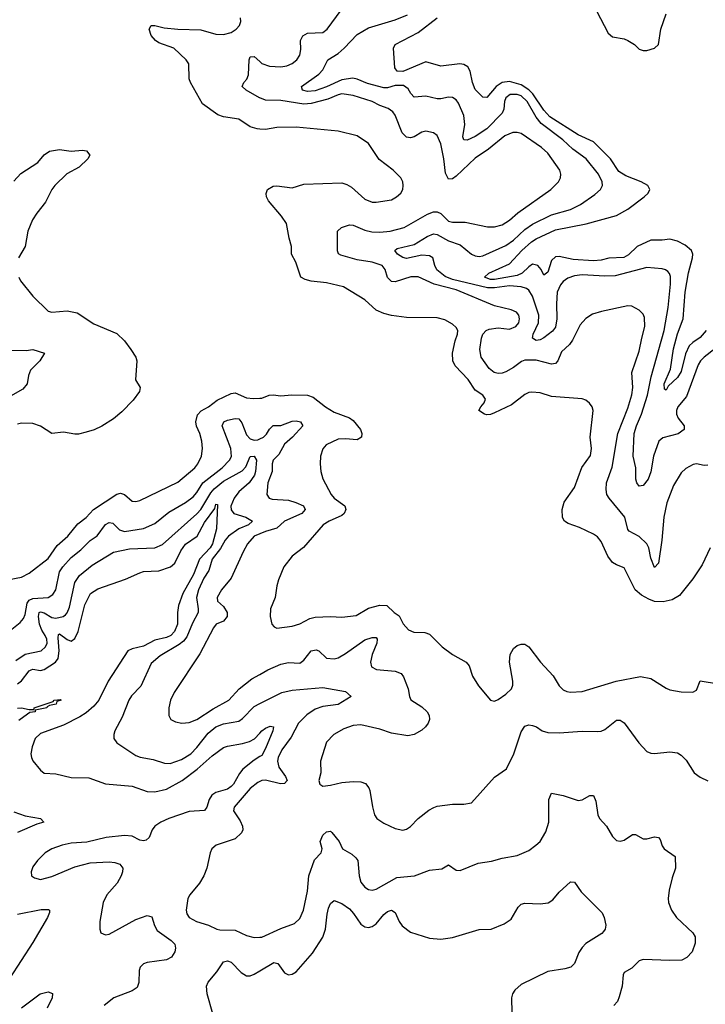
# Model space of a CAD drawing. Header units: inches. Extents: x 1694797 to 1849917, y 907313 to 1017959.
# Tile 521 of 656: x 1768741 to 1772336, y 1001815 to 1006980. Entities that reach past the tile are written whole.
import ezdxf

# ---------------------------------------------------------------- set-up
doc = ezdxf.new("R2010")
doc.units = ezdxf.units.IN
doc.header["$MEASUREMENT"] = 0
doc.layers.add('B7060', color=7, linetype='Continuous')
doc.layers.add('B7070', color=7, linetype='Continuous')

msp = doc.modelspace()

# ---------------------------------------------------------------- linework, layer by layer
at = {"layer": 'B7060', "color": 5}
for points, elevation in [([(1770000, 1006406), (1769986.9, 1006406.9), (1769950, 1006418.4), (1769890, 1006458.4), (1769810, 1006471), (1769780.3, 1006480.3), (1769699.1, 1006539.1), (1769636, 1006650), (1769629.7, 1006670.3), (1769628, 1006748), (1769613.6, 1006770), (1769549.8, 1006829.8), (1769470, 1006859), (1769452.4, 1006870), (1769430, 1006896.9), (1769419.1, 1006930), (1769429.8, 1006950.2), (1769449.8, 1006950.2), (1769498, 1006938), (1769569.4, 1006929.4), (1769690, 1006927.2), (1769770, 1006904.1), (1769810, 1006901.6), (1769850, 1006913), (1769875.4, 1006930), (1769893.7, 1006950), (1769900.4, 1006970), (1769898.3, 1006990)], 680), ([(1770000, 1006569.6), (1769998.8, 1006570), (1769927.6, 1006610), (1769907.6, 1006630), (1769915.6, 1006650), (1769932.3, 1006667.7), (1769941.1, 1006690), (1769943.5, 1006770), (1769950, 1006784.9), (1769970, 1006787), (1770000, 1006760.1)], 660), ([(1768710, 1006132.7), (1768746.1, 1006173.9), (1768836.4, 1006230), (1768870, 1006270.3), (1768897, 1006290), (1768950, 1006299.7), (1769010, 1006290.3), (1769070, 1006294.9), (1769091.6, 1006291.6), (1769108.2, 1006270), (1769098.9, 1006250), (1769053.1, 1006206.9), (1768988.6, 1006171.4), (1768925.9, 1006110), (1768910, 1006089.7), (1768876.9, 1006023.1), (1768830, 1005965.6), (1768808.8, 1005930), (1768783.5, 1005870), (1768769.4, 1005790.6), (1768733.7, 1005730)], 680), ([(1768736.5, 1005630), (1768744.9, 1005610), (1768809.4, 1005530), (1768890, 1005451.7), (1768910, 1005445.6), (1768990, 1005453.1), (1769043, 1005443), (1769130, 1005385.3), (1769250, 1005334.2), (1769290, 1005294.7), (1769323.5, 1005250), (1769350.2, 1005210), (1769355, 1005190), (1769347.7, 1005090), (1769372.4, 1005050), (1769369.4, 1005030), (1769336.1, 1004983.9), (1769277, 1004923), (1769233, 1004887), (1769171.8, 1004848.2), (1769131.3, 1004828.7), (1769090, 1004815.9), (1769050, 1004805.8), (1769030, 1004805.7), (1768970, 1004815.9), (1768910, 1004809.3), (1768850, 1004848.5), (1768810, 1004861.2), (1768750, 1004864.4), (1768730, 1004857.6)], 680), ([(1768694.1, 1005245.9), (1768775.6, 1005244.4), (1768810.5, 1005250.5), (1768871, 1005230), (1768846, 1005190), (1768798, 1005142), (1768786.6, 1005113.4), (1768780.4, 1005070), (1768757.3, 1005042.7), (1768668.7, 1004991.3)], 660), ([(1768610, 1004030.3), (1768750, 1004055.3), (1768790, 1004077.4), (1768890, 1004153.2), (1768937.4, 1004222.6), (1768993.6, 1004270), (1769045.3, 1004334.7), (1769090, 1004368.1), (1769128.6, 1004411.4), (1769250, 1004490.8), (1769270, 1004495.9), (1769289.6, 1004489.6), (1769330, 1004455), (1769350, 1004452), (1769370, 1004457.1), (1769570, 1004553.5), (1769658.8, 1004630), (1769674.8, 1004650), (1769694.5, 1004690), (1769699.7, 1004730), (1769696.4, 1004770), (1769685.1, 1004810), (1769667.8, 1004847.8), (1769663.9, 1004870), (1769673.1, 1004906.9), (1769691.9, 1004928.1), (1769730.9, 1004950), (1769776, 1004984), (1769850, 1005019.2), (1769870, 1005021.8), (1769930, 1004997.2), (1769966.4, 1004993.6), (1770000, 1004994.9)], 680), ([(1768690, 1003776.9), (1768742.5, 1003817.5), (1768760.7, 1003839.3), (1768770, 1003860.4), (1768780.4, 1003919.6), (1768790, 1003936), (1768810, 1003944.5), (1768890, 1003949.5), (1768915.2, 1003964.8), (1768931.1, 1003990), (1768950, 1004083.1), (1768967.3, 1004110), (1769010, 1004158.8), (1769061.7, 1004198.3), (1769110, 1004247.3), (1769147.2, 1004272.8), (1769190, 1004332.1), (1769210, 1004342.1), (1769230, 1004339.8), (1769264.5, 1004304.5), (1769290, 1004295.5), (1769389.4, 1004310.6), (1769450, 1004337.6), (1769523.4, 1004396.6), (1769610, 1004447.9), (1769650, 1004477.2), (1769670, 1004500.5), (1769700.3, 1004550), (1769802.9, 1004630), (1769840.5, 1004670), (1769850.9, 1004689.1), (1769848, 1004730), (1769803, 1004850), (1769811.1, 1004870), (1769830, 1004879.8), (1769870, 1004888), (1769890, 1004886.5), (1769904.9, 1004864.9), (1769930, 1004803), (1769950, 1004780.9), (1769970, 1004774.1), (1769990, 1004776.9), (1770000, 1004781.4)], 660), ([(1768721.1, 1003618.9), (1768770, 1003651.7), (1768852.9, 1003670), (1768876.3, 1003690), (1768884.5, 1003710), (1768882.8, 1003730), (1768874.8, 1003750), (1768857.3, 1003777.3), (1768844.5, 1003810), (1768839, 1003850), (1768843.6, 1003870), (1768850, 1003874.5), (1768870, 1003868.7), (1768910, 1003844.4), (1768930, 1003841.2), (1768968.3, 1003850), (1768981.1, 1003858.9), (1768990.5, 1003869.5), (1769001.8, 1003898.2), (1769030, 1004027.8), (1769055.1, 1004064.9), (1769120.8, 1004119.2), (1769232.8, 1004187.2), (1769316.4, 1004203.6), (1769450, 1004209.1), (1769490, 1004226.3), (1769670, 1004388.6), (1769690, 1004410.7), (1769742.6, 1004497.4), (1769760.7, 1004519.3), (1769810, 1004560.1), (1769906.6, 1004613.4), (1769925.9, 1004634.1), (1769950, 1004687.9), (1769970.1, 1004690.1), (1769982.2, 1004670), (1769977.9, 1004610), (1769972.4, 1004590), (1769943.8, 1004550), (1769890, 1004503.5), (1769865.5, 1004470), (1769848.8, 1004428.8), (1769848.9, 1004408.9), (1769863.2, 1004390), (1769926, 1004370), (1769961.5, 1004350), (1769940.2, 1004330), (1769890, 1004309.9), (1769834.9, 1004270), (1769818.5, 1004250), (1769794.5, 1004205.5), (1769749.7, 1004150), (1769732.1, 1004090), (1769705.6, 1004050), (1769678, 1003990), (1769668.7, 1003948.7), (1769677.4, 1003890), (1769676.3, 1003870), (1769646.3, 1003813.7), (1769617.2, 1003742.8), (1769599.8, 1003720.2), (1769577.8, 1003702.2), (1769476.9, 1003643.1), (1769430, 1003603.5), (1769376.4, 1003483.6), (1769327, 1003433), (1769313.8, 1003410), (1769278.7, 1003321.3), (1769239.5, 1003250), (1769233.7, 1003230), (1769234.4, 1003210), (1769250, 1003186.7), (1769350, 1003120.8), (1769371.9, 1003111.9), (1769440, 1003100), (1769500.4, 1003080.4), (1769530, 1003079.3), (1769590, 1003100.1), (1769638.7, 1003130), (1769670, 1003162.2), (1769730, 1003238.4), (1769769.1, 1003270.9), (1769810, 1003287), (1769890, 1003300.8), (1769910, 1003314.4), (1769970, 1003377.7), (1770000, 1003392.6)], 640), ([(1768730, 1003496.5), (1768750, 1003512.6), (1768790, 1003565.2), (1768800.4, 1003570), (1768810, 1003573.6), (1768850, 1003566), (1768870, 1003571.2), (1768929.1, 1003610), (1768942.3, 1003630), (1768948, 1003670), (1768942.5, 1003737.5), (1768945, 1003755), (1768950, 1003758), (1768989.4, 1003729.4), (1769010, 1003720.9), (1769030, 1003733.4), (1769046.7, 1003770), (1769082.8, 1003910), (1769112.7, 1003970), (1769150, 1003994.4), (1769295, 1004045), (1769370, 1004078.8), (1769390, 1004085.4), (1769470, 1004089.4), (1769530.8, 1004110), (1769554.5, 1004130), (1769585.3, 1004194.7), (1769610, 1004228.5), (1769671.4, 1004270), (1769710, 1004341.9), (1769763.4, 1004416.6), (1769770, 1004439), (1769777.8, 1004437.8), (1769772.8, 1004310), (1769751.4, 1004230), (1769739, 1004210), (1769683.5, 1004150), (1769651.6, 1004070), (1769596, 1003970), (1769573.6, 1003906.4), (1769568.3, 1003870), (1769568.8, 1003810), (1769552.4, 1003770), (1769533.1, 1003750), (1769510, 1003739.2), (1769450, 1003725.9), (1769390, 1003694.6), (1769330, 1003680.7), (1769307, 1003670), (1769205.5, 1003510), (1769155, 1003410), (1769130, 1003379), (1769090, 1003344.2), (1769056.4, 1003323.6), (1768970, 1003279.9), (1768850, 1003236.2), (1768822.7, 1003210), (1768805.8, 1003165.8), (1768799.5, 1003130), (1768801.9, 1003110), (1768810, 1003091.8), (1768850, 1003043.2), (1768870, 1003028.5), (1768930, 1003023.5), (1769010, 1003005.5), (1769103.7, 1003003.7), (1769190, 1002971.3), (1769330, 1002959.5), (1769410, 1002931.3), (1769450, 1002929.6), (1769510, 1002944), (1769592.8, 1002990), (1769671.1, 1003048.9), (1769750, 1003119.4), (1769810, 1003161.8), (1769830, 1003170.1), (1769910, 1003182.6), (1769946.3, 1003193.7), (1769971.9, 1003208.1), (1770000, 1003238.4)], 620), ([(1770000, 1004282.8), (1769970.2, 1004270), (1769935.9, 1004230), (1769912, 1004188), (1769849, 1004051), (1769798.9, 1003990), (1769776.5, 1003950), (1769778.4, 1003930), (1769810, 1003901.7), (1769828.3, 1003870), (1769829.2, 1003850), (1769810, 1003824.2), (1769771.3, 1003808.7), (1769756.5, 1003790), (1769685.8, 1003654.2), (1769550.3, 1003450), (1769531.7, 1003410), (1769522.6, 1003370), (1769522.4, 1003330), (1769534, 1003310), (1769557.4, 1003297.4), (1769590.3, 1003290.3), (1769630, 1003293.8), (1769670, 1003309.3), (1769754.5, 1003365.5), (1769837.7, 1003410), (1769891.5, 1003470), (1769958.2, 1003521.8), (1770000, 1003545.7)], 660), ([(1768730, 1003368.5), (1768750.3, 1003370.3), (1768790, 1003361.2), (1768817.5, 1003362.5), (1768817, 1003370), (1768916.2, 1003403.8), (1768920.7, 1003410), (1768954.3, 1003414.3), (1768959.1, 1003410), (1768936.2, 1003403.8), (1768932, 1003390), (1768897.6, 1003382.4), (1768884.3, 1003375.7), (1768882.7, 1003370), (1768822.5, 1003357.5), (1768822, 1003350), (1768794.5, 1003345.5), (1768782.1, 1003337.9), (1768736.6, 1003303.4)], 580), ([(1770000, 1003114.3), (1769970, 1003096.4), (1769911.7, 1003048.3), (1769893.8, 1003026.2), (1769862.7, 1002970), (1769850, 1002957), (1769830, 1002944), (1769770, 1002926.8), (1769747.9, 1002912.1), (1769733.6, 1002890), (1769722.1, 1002850), (1769710, 1002831.6), (1769630, 1002827.5), (1769522.2, 1002790), (1769480.2, 1002770), (1769449.5, 1002750), (1769435.8, 1002730), (1769419.8, 1002690), (1769403.7, 1002676.3), (1769390, 1002673.3), (1769370, 1002676.9), (1769330, 1002696.9), (1769290, 1002701.6), (1769194.9, 1002690), (1769093.4, 1002666.6), (1769010, 1002659.9), (1768963.7, 1002650), (1768910, 1002630.4), (1768874, 1002610), (1768833.4, 1002570), (1768810, 1002537.2), (1768801.3, 1002510), (1768803.5, 1002490), (1768817.9, 1002477.9), (1768850, 1002470.8), (1768910, 1002486.5), (1769030, 1002536.6), (1769110, 1002558), (1769210, 1002563.3), (1769239.5, 1002559.5), (1769266.4, 1002550), (1769281.3, 1002530), (1769280.6, 1002510), (1769273.2, 1002490), (1769251.5, 1002450), (1769197.7, 1002390), (1769179.2, 1002350), (1769161.3, 1002250), (1769160.3, 1002210), (1769166, 1002190), (1769190, 1002179.5), (1769210, 1002182.8), (1769350, 1002259.8), (1769410, 1002281.8), (1769433.4, 1002273.4), (1769447.9, 1002227.9), (1769461.8, 1002201.8), (1769534.6, 1002150), (1769553.8, 1002130), (1769558.2, 1002110), (1769554, 1002090), (1769536.5, 1002063.5), (1769510, 1002048.2), (1769410, 1002035.2), (1769390, 1002027.2), (1769372.7, 1002010), (1769366.5, 1001993.5), (1769366.2, 1001930), (1769356, 1001904), (1769330, 1001885.6), (1769234.4, 1001850), (1769183.1, 1001810)], 620), ([(1770000, 1002984.1), (1769990, 1002979.3), (1769950, 1002947.7), (1769866, 1002850), (1769861.7, 1002830), (1769897.3, 1002777.3), (1769909.3, 1002750), (1769910.2, 1002730), (1769904.4, 1002715.6), (1769870, 1002682.9), (1769770.6, 1002650), (1769749, 1002631), (1769739.5, 1002610), (1769722, 1002530), (1769707, 1002490), (1769684.4, 1002450), (1769633.7, 1002390), (1769622.6, 1002370), (1769614, 1002310), (1769616.9, 1002290), (1769628.9, 1002270), (1769668, 1002250), (1769730.9, 1002230.9), (1769774.8, 1002210), (1769790, 1002206), (1769870, 1002204.1), (1769930, 1002176.5), (1769970, 1002166.2), (1770000, 1002166.9)], 640), ([(1768710, 1002824.6), (1768770, 1002804), (1768850.5, 1002790), (1768868, 1002770), (1768830, 1002759.6), (1768730, 1002716.2)], 580), ([(1768730, 1002288.4), (1768852.6, 1002312.6), (1768892.3, 1002312.3), (1768896.5, 1002310), (1768897.5, 1002297.5), (1768886.3, 1002270), (1768810, 1002140.2), (1768687.8, 1001950)], 580), ([(1769754, 1001766), (1769723.2, 1001870), (1769721.1, 1001910), (1769729, 1001931), (1769774.4, 1001985.6), (1769810, 1002037.5), (1769830, 1002043.2), (1769850, 1002035.9), (1769902.6, 1001982.6), (1769930, 1001965.6), (1769950, 1001965.4), (1769970, 1001973.7), (1770000, 1001991.1)], 620), ([(1768750, 1001797.5), (1768848.9, 1001871.1), (1768890, 1001880.1), (1768912.3, 1001872.3), (1768911.9, 1001850), (1768885.7, 1001794.3)], 580)]:
    msp.add_lwpolyline(points, dxfattribs=dict(at, elevation=elevation))
at = {"layer": 'B7070', "color": 5}
for points, elevation in [([(1770000, 1006760.1), (1770010.6, 1006750.6), (1770050, 1006736.2), (1770110, 1006733), (1770141.5, 1006738.5), (1770169.6, 1006750), (1770193.3, 1006770), (1770210, 1006793.4), (1770215.7, 1006824.3), (1770213.2, 1006870), (1770224.7, 1006895.3), (1770250.5, 1006909.5), (1770330, 1006913.4), (1770352.4, 1006930), (1770426.6, 1007030)], 660), ([(1771766, 1007026), (1771827.4, 1006910), (1771850, 1006890.4), (1771910, 1006879), (1771930, 1006870.2), (1771964.2, 1006850), (1771990, 1006825.3), (1772010, 1006818), (1772030, 1006817.8), (1772069.6, 1006830), (1772089.8, 1006850), (1772102.9, 1006930), (1772130, 1007010.4)], 620), ([(1772386.6, 1005253.4), (1772329.3, 1005210), (1772310.1, 1005189.9), (1772299.2, 1005170), (1772237, 1005003), (1772191.3, 1004950), (1772184.2, 1004930), (1772185.1, 1004910), (1772193.8, 1004890), (1772226, 1004850), (1772225.2, 1004830), (1772193.1, 1004806.9), (1772112.5, 1004787.5), (1772093.1, 1004770), (1772063.9, 1004690), (1772050, 1004608.2), (1772035.6, 1004570), (1772010, 1004536.8), (1771990, 1004533.3), (1771977.7, 1004550), (1771971.9, 1004570), (1771971.4, 1004630), (1771958, 1004690), (1771963.8, 1004810), (1771974.5, 1004850), (1772002.1, 1004910), (1772033.7, 1005010), (1772052.8, 1005107.2), (1772120.3, 1005350), (1772141.5, 1005470), (1772153.3, 1005593.3), (1772152.8, 1005632.8), (1772148.9, 1005648.9), (1772139.3, 1005659.3), (1772127.9, 1005667.9), (1772110, 1005672.5), (1772030, 1005679.4), (1771863.1, 1005636.9), (1771810, 1005635), (1771690, 1005641.4), (1771650, 1005636.2), (1771615.1, 1005624.9), (1771590, 1005606), (1771577.1, 1005590), (1771559.6, 1005550), (1771555.1, 1005490), (1771557.6, 1005410), (1771550, 1005367.8), (1771534.5, 1005345.5), (1771490, 1005310.6), (1771470, 1005300.6), (1771450, 1005297.1), (1771429.9, 1005310), (1771433.8, 1005330), (1771460.9, 1005390), (1771463.1, 1005430), (1771430, 1005529.8), (1771410, 1005561.3), (1771397.8, 1005570), (1771370, 1005579.2), (1771310, 1005584.2), (1771230, 1005573), (1771193.9, 1005573.9), (1771010, 1005616.8), (1770972.8, 1005632.8), (1770928.4, 1005668.4), (1770917.1, 1005690), (1770907, 1005730), (1770890, 1005741.5), (1770850, 1005744.9), (1770770, 1005728), (1770750, 1005732.3), (1770721.4, 1005750), (1770708.5, 1005770), (1770721.1, 1005778.9), (1770810, 1005800.4), (1770877.6, 1005842.4), (1770910, 1005856.4), (1770930, 1005853.9), (1770990, 1005819.6), (1771050, 1005798.8), (1771110, 1005750.7), (1771130, 1005741.7), (1771150, 1005738.2), (1771170, 1005741), (1771290, 1005795.6), (1771330, 1005824.2), (1771390, 1005880.1), (1771430, 1005907.3), (1771530, 1005957.1), (1771630, 1005984.2), (1771681.7, 1006010), (1771757.3, 1006062.7), (1771786.3, 1006090), (1771797.4, 1006110), (1771795.6, 1006130), (1771775.3, 1006170), (1771712.2, 1006250), (1771641.2, 1006301.2), (1771588.6, 1006350), (1771474.8, 1006434.8), (1771448.4, 1006468.4), (1771402.3, 1006550), (1771370, 1006580.1), (1771350, 1006588.3), (1771313.3, 1006586.7), (1771290.8, 1006570), (1771283.1, 1006550), (1771279.1, 1006510), (1771270.1, 1006489.9), (1771190, 1006407), (1771130, 1006366.4), (1771088.1, 1006348.1), (1771070, 1006349.7), (1771065.1, 1006365.1), (1771074.9, 1006430), (1771070, 1006478), (1771042.7, 1006542.7), (1771030, 1006559.2), (1771010, 1006572), (1770990, 1006572.8), (1770950, 1006564.8), (1770930, 1006565), (1770870, 1006579.1), (1770810, 1006572.9), (1770792.2, 1006592.2), (1770777.5, 1006617.5), (1770754, 1006634), (1770710, 1006635.5), (1770670, 1006623), (1770650, 1006622.6), (1770564.8, 1006644.8), (1770510, 1006668.3), (1770487.7, 1006672.3), (1770430, 1006664.1), (1770350, 1006628.3), (1770290, 1006607.3), (1770250, 1006603.7), (1770223.1, 1006610), (1770219.3, 1006630), (1770310, 1006694.8), (1770330, 1006717.3), (1770357.4, 1006770), (1770410, 1006803.1), (1770442, 1006830), (1770510, 1006902.9), (1770570, 1006938), (1770710, 1006979), (1770774.1, 1007005.9)], 640), ([(1772341.4, 1005350), (1772310, 1005313.4), (1772270, 1005287.5), (1772251.4, 1005268.6), (1772232, 1005228), (1772210, 1005134), (1772190, 1005103.4), (1772141.8, 1005058.2), (1772130, 1005036.9), (1772121.5, 1005041.5), (1772120.9, 1005070), (1772153.8, 1005146.2), (1772170, 1005253.7), (1772190, 1005331.6), (1772220.7, 1005410), (1772229.6, 1005550), (1772247.5, 1005652.5), (1772269.5, 1005730), (1772270.8, 1005750.7), (1772263.4, 1005770), (1772230, 1005797.5), (1772190, 1005818), (1772150, 1005828.9), (1772110, 1005823), (1772050, 1005823), (1771979.5, 1005790), (1771933.5, 1005746.5), (1771908.2, 1005731.8), (1771830, 1005728.4), (1771790, 1005717.7), (1771750, 1005714.3), (1771642.6, 1005722.6), (1771570, 1005737.7), (1771550, 1005735.2), (1771530, 1005717.4), (1771510, 1005656.4), (1771490, 1005640.7), (1771475.7, 1005670), (1771457.7, 1005690), (1771430, 1005696.7), (1771410, 1005684.3), (1771376.2, 1005650), (1771350, 1005638.2), (1771230, 1005616.3), (1771210, 1005617.1), (1771177.4, 1005630), (1771200.5, 1005650), (1771310, 1005699.3), (1771373.8, 1005770), (1771424.6, 1005815.4), (1771450, 1005830.5), (1771550, 1005878.1), (1771711.2, 1005908.8), (1771870, 1005952), (1771930, 1005985.9), (1772016.3, 1006050), (1772036.5, 1006070), (1772044.9, 1006090), (1772034.9, 1006110), (1772000.4, 1006130), (1771920.2, 1006160.2), (1771883.5, 1006183.5), (1771838.6, 1006250), (1771750, 1006339.9), (1771670, 1006376.7), (1771520.7, 1006470), (1771490, 1006504.5), (1771431.2, 1006591.2), (1771410, 1006612.6), (1771370, 1006638.3), (1771310, 1006655.2), (1771270, 1006651.2), (1771239.5, 1006630), (1771190, 1006572.2), (1771170, 1006573.5), (1771130, 1006614), (1771115.7, 1006650), (1771102.4, 1006710), (1771090, 1006732), (1771070, 1006745.5), (1771048, 1006748), (1770950, 1006736.9), (1770870, 1006758), (1770750, 1006707.3), (1770720.5, 1006710), (1770707.4, 1006727.4), (1770700.3, 1006830), (1770710.6, 1006849.4), (1770830, 1006912.3), (1770930.8, 1006990)], 620), ([(1772350, 1004643.1), (1772330, 1004642), (1772290, 1004649.5), (1772272.8, 1004647.2), (1772233.5, 1004626.5), (1772210, 1004602.7), (1772170, 1004536), (1772134.5, 1004445.5), (1772118, 1004370), (1772108.4, 1004250), (1772090.9, 1004129.1), (1772070, 1004107.3), (1772050, 1004155.1), (1772039.4, 1004210), (1772028.6, 1004230), (1771990, 1004269.5), (1771937, 1004297), (1771930, 1004305.4), (1771914.7, 1004370), (1771831.1, 1004470), (1771819.2, 1004490), (1771815.4, 1004515.4), (1771817.1, 1004550), (1771847.8, 1004632.2), (1771877.3, 1004810), (1771930, 1004942.6), (1771950, 1005013), (1771956, 1005050), (1771950.6, 1005130), (1771990, 1005241.6), (1772002.6, 1005310), (1772019.8, 1005370), (1772017.3, 1005417.3), (1772010, 1005434.7), (1771990, 1005455.8), (1771950, 1005477.4), (1771930, 1005478.3), (1771791.3, 1005448.7), (1771745.2, 1005434.7), (1771710, 1005412), (1771680.5, 1005379.5), (1771640.5, 1005299.5), (1771623.5, 1005276.5), (1771581.9, 1005238.1), (1771562.3, 1005190), (1771550, 1005175.8), (1771530, 1005173.3), (1771450, 1005193.6), (1771390, 1005193.6), (1771372.7, 1005187.3), (1771330, 1005154.8), (1771290, 1005133.5), (1771270, 1005125.3), (1771250, 1005123.8), (1771229.2, 1005129.2), (1771202, 1005150), (1771160.5, 1005210), (1771154.3, 1005250), (1771162, 1005310), (1771170, 1005330.4), (1771187.8, 1005350), (1771203.3, 1005356.7), (1771250, 1005362.8), (1771310, 1005356.4), (1771343.1, 1005370), (1771357.4, 1005390), (1771362.3, 1005410), (1771358.2, 1005430), (1771345.7, 1005445.7), (1771318.6, 1005458.6), (1771230, 1005478.2), (1771030, 1005562.8), (1770913.4, 1005593.4), (1770830, 1005631.4), (1770791.5, 1005631.5), (1770710, 1005604.2), (1770690, 1005607.1), (1770670, 1005628.3), (1770656.5, 1005670), (1770641.5, 1005690), (1770590, 1005708.7), (1770510, 1005720.2), (1770425.2, 1005745.2), (1770412.2, 1005752.2), (1770406.7, 1005766.7), (1770407.8, 1005870), (1770428.5, 1005890), (1770470, 1005904.2), (1770490, 1005901.3), (1770550, 1005875), (1770586.8, 1005866.8), (1770630, 1005864.9), (1770682.7, 1005870), (1770757.4, 1005890), (1770879.8, 1005960.2), (1770910, 1005971.3), (1770930, 1005972.1), (1770950, 1005963.8), (1770990, 1005923.2), (1771010, 1005917), (1771077, 1005917), (1771193.7, 1005893.7), (1771230, 1005894), (1771270, 1005904.1), (1771310, 1005928.5), (1771353.6, 1005966.4), (1771525.4, 1006090), (1771565.7, 1006130), (1771576.8, 1006150), (1771578.7, 1006170), (1771573.6, 1006190), (1771510, 1006280.4), (1771477.3, 1006310), (1771370, 1006382.4), (1771350, 1006388.8), (1771327.3, 1006387.3), (1771284.4, 1006370), (1771199, 1006301), (1771130, 1006254.3), (1771030, 1006158.3), (1771010, 1006145.2), (1770990, 1006144.1), (1770974.2, 1006174.2), (1770965.7, 1006250), (1770950, 1006329.4), (1770930, 1006372.8), (1770910, 1006386.9), (1770870, 1006394.7), (1770850, 1006389.7), (1770810, 1006364.8), (1770790, 1006359.4), (1770770, 1006363.5), (1770747.2, 1006387.2), (1770710, 1006478.3), (1770696.8, 1006496.8), (1770673.3, 1006513.3), (1770630, 1006529.1), (1770590, 1006551.3), (1770490, 1006582.6), (1770430, 1006590.3), (1770410, 1006586.2), (1770357.1, 1006562.9), (1770270, 1006540.2), (1770230, 1006536.9), (1770110, 1006556.4), (1770030, 1006558.4), (1770000, 1006569.6)], 660), ([(1772361.3, 1004210), (1772320.2, 1004119.8), (1772270, 1004047.3), (1772200.3, 1003959.7), (1772163.1, 1003936.9), (1772114.3, 1003925.7), (1772070, 1003927.4), (1772039.6, 1003939.6), (1772001.8, 1003961.8), (1771967.9, 1003990), (1771910, 1004105.1), (1771870, 1004119.7), (1771850, 1004132.6), (1771825.4, 1004165.4), (1771790, 1004243), (1771770, 1004266.9), (1771750, 1004281), (1771676.4, 1004316.4), (1771617.1, 1004337.1), (1771597.6, 1004350), (1771588, 1004368), (1771584.8, 1004410), (1771595.6, 1004450), (1771650, 1004526.3), (1771688.7, 1004631.3), (1771733.2, 1004693.2), (1771738.5, 1004730), (1771732.4, 1004790), (1771747.6, 1004930), (1771742, 1004950), (1771728.1, 1004968.1), (1771710, 1004983.7), (1771690, 1004991.6), (1771530, 1005003), (1771470, 1005022.6), (1771426.9, 1005026.9), (1771410, 1005025.1), (1771390, 1005014.4), (1771319.5, 1004960.5), (1771230, 1004917), (1771210, 1004909), (1771190, 1004906.5), (1771178, 1004910), (1771148.3, 1004930), (1771158.3, 1004950), (1771176.8, 1004970), (1771183.5, 1004990), (1771169.8, 1005010), (1771130, 1005037.4), (1771091.9, 1005091.9), (1771024.3, 1005164.3), (1771011.3, 1005190), (1771011.2, 1005231.2), (1771024.8, 1005295.2), (1771037.3, 1005330), (1771038, 1005350), (1771030, 1005365.1), (1771010, 1005383), (1770970, 1005405.4), (1770930, 1005416.4), (1770770, 1005417.2), (1770690, 1005427.6), (1770650, 1005438), (1770610, 1005456.4), (1770550, 1005511.2), (1770438.4, 1005578.4), (1770350, 1005600.4), (1770268.8, 1005608.8), (1770237.3, 1005617.2), (1770215.1, 1005630), (1770188.3, 1005708.3), (1770166.6, 1005750), (1770166.6, 1005790), (1770153.6, 1005833.6), (1770140.5, 1005910), (1770112.9, 1005950), (1770045.3, 1006030), (1770034.5, 1006050), (1770032.6, 1006067.4), (1770040.5, 1006090), (1770070, 1006105.8), (1770090, 1006109.2), (1770170, 1006098.2), (1770230, 1006116.3), (1770430, 1006123.5), (1770456.2, 1006116.2), (1770481.2, 1006101.2), (1770550, 1006037.6), (1770590, 1006023.1), (1770610, 1006022.4), (1770690, 1006035.8), (1770717, 1006050), (1770739.5, 1006070), (1770749.5, 1006090), (1770752.3, 1006110), (1770749.5, 1006130), (1770739.5, 1006150), (1770699.6, 1006190), (1770626.6, 1006246.6), (1770569.7, 1006329.7), (1770510, 1006371.5), (1770410, 1006395.4), (1770190, 1006416.4), (1770090, 1006414.3), (1770030, 1006404), (1770000, 1006406)], 680), ([(1770000, 1004994.9), (1770010, 1004995.3), (1770049.8, 1005010.2), (1770070, 1005012.3), (1770110, 1005007.3), (1770167.5, 1005012.5), (1770250, 1005010.2), (1770280.1, 1005000.1), (1770344, 1004950), (1770390, 1004921.3), (1770470, 1004890.8), (1770490, 1004877.6), (1770528.1, 1004830), (1770534.7, 1004810), (1770533.1, 1004790), (1770510, 1004775.4), (1770450, 1004781.5), (1770410, 1004779.3), (1770348.4, 1004750), (1770330.2, 1004729.8), (1770318.3, 1004690), (1770315.6, 1004650), (1770320.2, 1004610), (1770331.2, 1004571.2), (1770374.2, 1004490), (1770389.6, 1004469.6), (1770446.4, 1004430), (1770451.8, 1004410), (1770442.7, 1004390), (1770430, 1004379.1), (1770363.6, 1004350), (1770331.7, 1004330), (1770229.1, 1004210.9), (1770170, 1004165.1), (1770126.7, 1004110), (1770097.7, 1004042.3), (1770088.5, 1004010), (1770080.3, 1003950), (1770055.8, 1003890), (1770054.4, 1003850), (1770063.8, 1003810), (1770074.6, 1003794.6), (1770090, 1003788.5), (1770170, 1003798), (1770210, 1003811.3), (1770261.7, 1003838.3), (1770290, 1003845.8), (1770370, 1003850.2), (1770430, 1003845.3), (1770504.7, 1003855.3), (1770570, 1003892.8), (1770630, 1003909), (1770666.4, 1003906.4), (1770704.9, 1003870), (1770730, 1003853), (1770751.9, 1003811.9), (1770779.2, 1003779.2), (1770807.9, 1003767.9), (1770864.9, 1003764.9), (1770890, 1003757.6), (1770955.5, 1003690), (1771010, 1003650.3), (1771082, 1003610), (1771098, 1003590), (1771116.1, 1003536.1), (1771145.9, 1003485.9), (1771210, 1003411), (1771230, 1003406), (1771250, 1003414), (1771290, 1003441.7), (1771319.8, 1003470), (1771327.3, 1003490), (1771327.3, 1003510), (1771309.8, 1003609.8), (1771313, 1003650), (1771330, 1003682), (1771350, 1003698), (1771370, 1003704.9), (1771390, 1003704), (1771410, 1003690.7), (1771471.8, 1003610), (1771537.8, 1003537.8), (1771570, 1003485.3), (1771590, 1003464.4), (1771610, 1003456.5), (1771630, 1003453.1), (1771690, 1003455.3), (1771869.3, 1003510), (1771995.6, 1003535.6), (1772050, 1003523.6), (1772130, 1003473.4), (1772150, 1003465.5), (1772210, 1003454.4), (1772270, 1003452.7), (1772290, 1003462.8), (1772308.4, 1003511.6), (1772404.4, 1003495.6)], 680), ([(1770000, 1004781.4), (1770019.1, 1004790), (1770034.6, 1004805.4), (1770050, 1004832.1), (1770070, 1004850.9), (1770110, 1004851.3), (1770170, 1004874), (1770190, 1004876), (1770212.7, 1004870), (1770225.7, 1004850), (1770171.7, 1004790), (1770130, 1004753.1), (1770100.1, 1004699.9), (1770069.6, 1004670), (1770065.1, 1004650), (1770065.5, 1004610), (1770042, 1004550), (1770037.3, 1004490), (1770048.7, 1004470), (1770064.2, 1004464.2), (1770150, 1004459.8), (1770188.1, 1004448.1), (1770228.9, 1004430), (1770237.6, 1004410), (1770219.7, 1004390), (1770130.1, 1004350), (1770090, 1004312.8), (1770030, 1004295.6), (1770000, 1004282.8)], 660), ([(1770000, 1003545.7), (1770042.6, 1003570), (1770110, 1003598.9), (1770150, 1003607.5), (1770210, 1003605.4), (1770230, 1003619.6), (1770270, 1003669.2), (1770295.3, 1003675.3), (1770310, 1003669), (1770350, 1003630.2), (1770390, 1003626.6), (1770410, 1003633), (1770450, 1003656.2), (1770550, 1003727), (1770590, 1003740.2), (1770610, 1003739.5), (1770616.1, 1003730), (1770614, 1003710), (1770589.6, 1003650.4), (1770580.1, 1003610), (1770585.8, 1003585.8), (1770611.9, 1003571.9), (1770710, 1003562.3), (1770741.1, 1003550), (1770753.1, 1003533.1), (1770778, 1003470), (1770784.9, 1003430), (1770792.6, 1003412.6), (1770850, 1003375.8), (1770878, 1003350), (1770888.1, 1003330), (1770889.2, 1003310), (1770882.4, 1003290), (1770869.4, 1003270.6), (1770850, 1003253.7), (1770809.3, 1003230.7), (1770776.4, 1003223.6), (1770690, 1003238.1), (1770630, 1003258.6), (1770530, 1003281.3), (1770490, 1003278.3), (1770439.7, 1003260.3), (1770387.7, 1003230), (1770350.3, 1003189.7), (1770317.6, 1003090), (1770320.4, 1003030), (1770308.7, 1002990), (1770314.8, 1002970), (1770330, 1002959.1), (1770370, 1002964.2), (1770430, 1002979.6), (1770490, 1002984.4), (1770530, 1002982.8), (1770553.6, 1002973.6), (1770571.4, 1002951.4), (1770576.7, 1002936.7), (1770590.3, 1002850.3), (1770602, 1002810), (1770614.4, 1002790), (1770650, 1002764.9), (1770710, 1002738), (1770750.8, 1002729.2), (1770770, 1002734.3), (1770790, 1002747.4), (1770830, 1002790.3), (1770886, 1002834), (1770912.2, 1002847.8), (1770930, 1002854.2), (1771010, 1002864.9), (1771070, 1002864.6), (1771110, 1002872.4), (1771230, 1003006.4), (1771293.5, 1003050), (1771331.2, 1003128.8), (1771370, 1003244), (1771390, 1003274.9), (1771410, 1003280.4), (1771430, 1003277.6), (1771450.3, 1003270.3), (1771481, 1003250), (1771510, 1003240.4), (1771570, 1003239.3), (1771690, 1003248.7), (1771770, 1003247), (1771790, 1003248.7), (1771810, 1003257), (1771870, 1003305.3), (1771890, 1003305.3), (1771911, 1003291), (1771987.7, 1003187.7), (1772030, 1003141.7), (1772050, 1003133.1), (1772070, 1003131.6), (1772150, 1003140.3), (1772190, 1003134), (1772210, 1003121.6), (1772235.1, 1003095.1), (1772278.4, 1003030), (1772310, 1003007), (1772350, 1002986.7)], 660), ([(1770000, 1003392.6), (1770115.1, 1003450), (1770170, 1003462.7), (1770330, 1003477), (1770450, 1003455.3), (1770478.8, 1003430), (1770410, 1003388.6), (1770330, 1003378.1), (1770290, 1003362.7), (1770246.5, 1003333.5), (1770203.7, 1003290), (1770164, 1003216), (1770115, 1003150), (1770095.4, 1003110), (1770092.2, 1003090), (1770099.2, 1003059.2), (1770134.6, 1003010), (1770143.9, 1002990), (1770130, 1002973.5), (1770108.4, 1002971.6), (1770030, 1002990.6), (1770010, 1002988.9), (1770000, 1002984.1)], 640), ([(1770000, 1003238.4), (1770010, 1003249.2), (1770030, 1003263.5), (1770054.6, 1003274.6), (1770072.2, 1003270), (1770068, 1003250), (1770030, 1003156.8), (1770010, 1003120.2), (1770000, 1003114.3)], 620), ([(1770000, 1002166.9), (1770010, 1002167.2), (1770110, 1002213), (1770181.6, 1002238.4), (1770210, 1002266), (1770228.7, 1002310), (1770250.9, 1002409.1), (1770257.1, 1002490), (1770287.3, 1002572.7), (1770321.3, 1002610), (1770326.6, 1002630), (1770316.2, 1002670), (1770330, 1002702.3), (1770350, 1002720.2), (1770370, 1002722.8), (1770377.4, 1002717.4), (1770415.5, 1002670), (1770434, 1002630), (1770482.9, 1002602.9), (1770504.2, 1002584.2), (1770513.4, 1002570), (1770521.4, 1002490), (1770530, 1002456.3), (1770550.5, 1002430), (1770570, 1002418), (1770590, 1002414.9), (1770610, 1002418.9), (1770719, 1002481), (1770810.8, 1002489.2), (1770890, 1002518.5), (1770953.6, 1002526.4), (1770990, 1002547.3), (1771030, 1002519.1), (1771050, 1002517.1), (1771144.4, 1002555.6), (1771214.3, 1002565.7), (1771270, 1002581.7), (1771350, 1002595.8), (1771410, 1002622), (1771446.9, 1002650), (1771469.7, 1002670), (1771500.6, 1002719.4), (1771515, 1002770), (1771516.4, 1002890), (1771530, 1002922), (1771590, 1002910.3), (1771670, 1002884.9), (1771690, 1002888.2), (1771730, 1002910.4), (1771750, 1002910.6), (1771761.7, 1002881.7), (1771772.9, 1002810), (1771781.7, 1002790), (1771818, 1002750), (1771850, 1002696), (1771870, 1002674.8), (1771890, 1002670.6), (1771910, 1002675.5), (1771954.8, 1002705.2), (1771970, 1002705.5), (1772010, 1002683.1), (1772030, 1002683.7), (1772070, 1002694), (1772090, 1002690.5), (1772099.2, 1002679.2), (1772110, 1002646), (1772120.7, 1002630), (1772178.8, 1002590), (1772180.4, 1002530), (1772161.8, 1002478.2), (1772146.3, 1002413.7), (1772140.7, 1002370), (1772143.2, 1002350), (1772158, 1002310), (1772185.3, 1002270), (1772270.3, 1002190), (1772283.1, 1002170), (1772283.4, 1002136.6), (1772266.8, 1002090), (1772239.9, 1002060.1), (1772212.7, 1002047.2), (1772150, 1002044.7), (1772010, 1002051.1), (1771990, 1002042.6), (1771950, 1002004.5), (1771910, 1001982), (1771904.9, 1001970), (1771899.5, 1001910), (1771884.8, 1001855.2), (1771876, 1001830), (1771857.1, 1001810)], 640), ([(1770000, 1001991.1), (1770074.2, 1002034.2), (1770094.7, 1002030), (1770130, 1001981.1), (1770150, 1001970.3), (1770170, 1001973.8), (1770190, 1001985.2), (1770276, 1002084), (1770330, 1002166.7), (1770344, 1002210), (1770352.5, 1002287.6), (1770360.6, 1002319.4), (1770370, 1002344.2), (1770390, 1002360.2), (1770430, 1002343.4), (1770470, 1002316.4), (1770492.1, 1002292), (1770530, 1002235.5), (1770550, 1002221.6), (1770570, 1002217.8), (1770590, 1002223.5), (1770610, 1002237.8), (1770650, 1002286.2), (1770670, 1002302.5), (1770690, 1002309.2), (1770710, 1002297.6), (1770730.2, 1002250.2), (1770747.2, 1002227.2), (1770790, 1002193.4), (1770890, 1002162), (1770950, 1002156.2), (1771010, 1002166.5), (1771150, 1002207), (1771212.3, 1002210), (1771282.2, 1002237.8), (1771318.2, 1002261.8), (1771355.3, 1002324.7), (1771370, 1002341.3), (1771390, 1002346.5), (1771470, 1002341.8), (1771512, 1002348), (1771536.1, 1002363.9), (1771570, 1002404.4), (1771630, 1002458.4), (1771650, 1002455.5), (1771685.4, 1002405.4), (1771794.4, 1002294.4), (1771806.5, 1002270), (1771813.7, 1002230), (1771810.4, 1002210), (1771802.8, 1002197.2), (1771793.4, 1002186.6), (1771710, 1002133.7), (1771690, 1002113), (1771673.2, 1002086.8), (1771650.2, 1002029.8), (1771630.4, 1002010), (1771599, 1002001), (1771510, 1001987.8), (1771370, 1001919.1), (1771337, 1001890), (1771324.9, 1001870), (1771319.6, 1001850), (1771320.7, 1001770)], 620)]:
    msp.add_lwpolyline(points, dxfattribs=dict(at, elevation=elevation))

doc.saveas('drawing.dxf')
